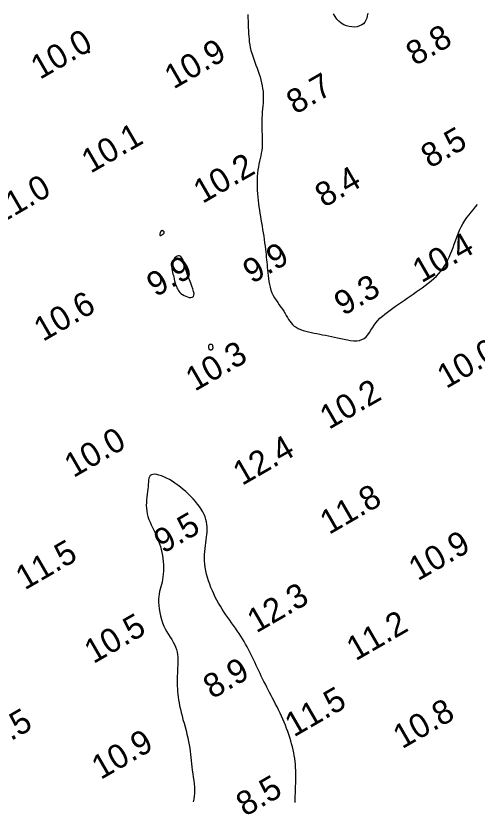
# Model space of a CAD drawing. Extents: x 3024098 to 3056816, y 418252 to 509144.
# Drawn here: x 3038593.8 to 3038689.5, y 419372.3 to 419535.1 of the extents above; entities that cross this region are included whole.
import ezdxf

# ---------------------------------------------------------------- set-up
doc = ezdxf.new("R2010")
doc.units = 0
doc.layers.add('V-CHAN-CONT-EL10', color=7, linetype='Continuous')
doc.layers.add('V-TOPO-SOUN-0911', color=7, linetype='Continuous')

msp = doc.modelspace()

# ---------------------------------------------------------------- linework, layer by layer
at = {"layer": 'V-CHAN-CONT-EL10'}
for points in [[(3038641.91, 419535.36), (3038641.94, 419534.68), (3038641.97, 419534.01), (3038642, 419533.34), (3038642.02, 419532.69), (3038642.05, 419532.06), (3038642.08, 419531.45), (3038642.12, 419530.85), (3038642.17, 419530.26), (3038642.23, 419529.68), (3038642.32, 419529.1), (3038642.43, 419528.52), (3038642.57, 419527.93), (3038642.74, 419527.33), (3038642.93, 419526.73), (3038643.15, 419526.11), (3038643.38, 419525.5), (3038643.61, 419524.88), (3038643.85, 419524.26), (3038644.07, 419523.65), (3038644.28, 419523.03), (3038644.47, 419522.42), (3038644.64, 419521.81), (3038644.78, 419521.2), (3038644.9, 419520.6), (3038645, 419520), (3038645.07, 419519.4), (3038645.11, 419518.8), (3038645.13, 419518.2), (3038645.12, 419517.6), (3038645.09, 419517), (3038645.04, 419516.4), (3038644.99, 419515.78), (3038644.93, 419515.16), (3038644.88, 419514.53), (3038644.84, 419513.88), (3038644.81, 419513.22), (3038644.81, 419512.54), (3038644.83, 419511.85), (3038644.85, 419511.15), (3038644.88, 419510.45), (3038644.9, 419509.76), (3038644.92, 419509.09), (3038644.91, 419508.43), (3038644.87, 419507.79), (3038644.81, 419507.19), (3038644.72, 419506.6), (3038644.61, 419506.04), (3038644.48, 419505.47), (3038644.36, 419504.91), (3038644.23, 419504.33), (3038644.12, 419503.74), (3038644.02, 419503.11), (3038643.94, 419502.46), (3038643.89, 419501.77), (3038643.86, 419501.07), (3038643.85, 419500.35), (3038643.86, 419499.62), (3038643.89, 419498.89), (3038643.93, 419498.17), (3038643.98, 419497.46), (3038644.05, 419496.78), (3038644.13, 419496.1), (3038644.22, 419495.45), (3038644.32, 419494.79), (3038644.43, 419494.14), (3038644.53, 419493.49), (3038644.65, 419492.83), (3038644.76, 419492.15), (3038644.88, 419491.46), (3038644.99, 419490.76), (3038645.1, 419490.06), (3038645.21, 419489.36), (3038645.31, 419488.66), (3038645.4, 419487.99), (3038645.49, 419487.33), (3038645.57, 419486.71), (3038645.64, 419486.12), (3038645.7, 419485.56), (3038645.75, 419485.02), (3038645.8, 419484.49), (3038645.85, 419483.97), (3038645.9, 419483.44), (3038645.94, 419482.91), (3038645.99, 419482.36), (3038646.05, 419481.78), (3038646.11, 419481.19), (3038646.18, 419480.59), (3038646.28, 419479.98), (3038646.39, 419479.37), (3038646.54, 419478.77), (3038646.72, 419478.18), (3038646.93, 419477.62), (3038647.19, 419477.08), (3038647.48, 419476.56), (3038647.79, 419476.06), (3038648.12, 419475.58), (3038648.45, 419475.11), (3038648.78, 419474.66), (3038649.09, 419474.22), (3038649.39, 419473.78), (3038649.65, 419473.35), (3038649.89, 419472.92), (3038650.13, 419472.5), (3038650.37, 419472.1), (3038650.61, 419471.72), (3038650.88, 419471.36), (3038651.19, 419471.03), (3038651.54, 419470.73), (3038651.94, 419470.46), (3038652.39, 419470.22), (3038652.88, 419470.02), (3038653.41, 419469.83), (3038653.96, 419469.67), (3038654.53, 419469.52), (3038655.11, 419469.39), (3038655.69, 419469.27), (3038656.27, 419469.15), (3038656.86, 419469.03), (3038657.44, 419468.92), (3038658.03, 419468.8), (3038658.63, 419468.68), (3038659.25, 419468.56), (3038659.88, 419468.43), (3038660.53, 419468.28), (3038661.2, 419468.13), (3038661.88, 419467.98), (3038662.57, 419467.85), (3038663.24, 419467.74), (3038663.89, 419467.68), (3038664.51, 419467.68), (3038665.09, 419467.75), (3038665.6, 419467.91), (3038666.05, 419468.16), (3038666.45, 419468.49), (3038666.81, 419468.9), (3038667.14, 419469.36), (3038667.46, 419469.85), (3038667.79, 419470.36), (3038668.12, 419470.88), (3038668.49, 419471.39), (3038668.9, 419471.88), (3038669.34, 419472.34), (3038669.83, 419472.78), (3038670.34, 419473.21), (3038670.87, 419473.63), (3038671.43, 419474.04), (3038672, 419474.44), (3038672.59, 419474.84), (3038673.19, 419475.25), (3038673.79, 419475.66), (3038674.39, 419476.07), (3038675, 419476.49), (3038675.62, 419476.92), (3038676.24, 419477.35), (3038676.86, 419477.79), (3038677.48, 419478.23), (3038678.11, 419478.68), (3038678.73, 419479.15), (3038679.34, 419479.62), (3038679.93, 419480.1), (3038680.5, 419480.59), (3038681.04, 419481.1), (3038681.54, 419481.61), (3038682, 419482.15), (3038682.41, 419482.69), (3038682.79, 419483.26), (3038683.12, 419483.84), (3038683.43, 419484.43), (3038683.71, 419485.05), (3038683.98, 419485.68), (3038684.24, 419486.34), (3038684.49, 419487.02), (3038684.74, 419487.72), (3038685, 419488.43), (3038685.27, 419489.16), (3038685.56, 419489.88), (3038685.86, 419490.59), (3038686.19, 419491.29), (3038686.55, 419491.97), (3038686.94, 419492.61), (3038687.36, 419493.22), (3038687.81, 419493.8), (3038688.26, 419494.35), (3038688.72, 419494.9), (3038689.15, 419495.43), (3038689.56, 419495.96)], [(3038666.79, 419535.65), (3038666.71, 419535.12), (3038666.59, 419534.64), (3038666.42, 419534.2), (3038666.19, 419533.81), (3038665.9, 419533.48), (3038665.54, 419533.21), (3038665.1, 419533), (3038664.61, 419532.86), (3038664.08, 419532.79), (3038663.51, 419532.8), (3038662.94, 419532.88), (3038662.37, 419533.04), (3038661.81, 419533.27), (3038661.3, 419533.58), (3038660.83, 419533.97), (3038660.41, 419534.43), (3038660.03, 419534.96), (3038659.68, 419535.53)], [(3038651.73, 419371.84), (3038651.74, 419372.5), (3038651.76, 419373.17), (3038651.78, 419373.83), (3038651.81, 419374.5), (3038651.83, 419375.17), (3038651.85, 419375.83), (3038651.87, 419376.5), (3038651.88, 419377.15), (3038651.88, 419377.8), (3038651.87, 419378.45), (3038651.83, 419379.08), (3038651.79, 419379.7), (3038651.73, 419380.32), (3038651.65, 419380.94), (3038651.55, 419381.55), (3038651.44, 419382.16), (3038651.31, 419382.78), (3038651.17, 419383.4), (3038651.01, 419384.02), (3038650.83, 419384.66), (3038650.64, 419385.29), (3038650.43, 419385.93), (3038650.21, 419386.58), (3038649.97, 419387.22), (3038649.72, 419387.86), (3038649.46, 419388.5), (3038649.18, 419389.14), (3038648.89, 419389.77), (3038648.6, 419390.4), (3038648.3, 419391.03), (3038647.99, 419391.65), (3038647.68, 419392.26), (3038647.37, 419392.87), (3038647.06, 419393.47), (3038646.75, 419394.06), (3038646.45, 419394.65), (3038646.15, 419395.23), (3038645.85, 419395.8), (3038645.56, 419396.37), (3038645.27, 419396.93), (3038645, 419397.5), (3038644.72, 419398.06), (3038644.46, 419398.61), (3038644.2, 419399.17), (3038643.94, 419399.73), (3038643.68, 419400.28), (3038643.43, 419400.84), (3038643.17, 419401.39), (3038642.9, 419401.94), (3038642.64, 419402.5), (3038642.36, 419403.05), (3038642.07, 419403.6), (3038641.77, 419404.15), (3038641.47, 419404.7), (3038641.15, 419405.24), (3038640.82, 419405.79), (3038640.47, 419406.34), (3038640.11, 419406.89), (3038639.74, 419407.44), (3038639.36, 419407.99), (3038638.96, 419408.54), (3038638.56, 419409.1), (3038638.16, 419409.66), (3038637.76, 419410.23), (3038637.36, 419410.8), (3038636.97, 419411.39), (3038636.59, 419411.98), (3038636.22, 419412.59), (3038635.86, 419413.21), (3038635.51, 419413.83), (3038635.18, 419414.47), (3038634.87, 419415.12), (3038634.57, 419415.79), (3038634.28, 419416.46), (3038634.02, 419417.15), (3038633.78, 419417.84), (3038633.56, 419418.54), (3038633.37, 419419.24), (3038633.21, 419419.94), (3038633.09, 419420.64), (3038633, 419421.33), (3038632.94, 419422), (3038632.93, 419422.66), (3038632.94, 419423.31), (3038632.99, 419423.94), (3038633.06, 419424.56), (3038633.13, 419425.16), (3038633.22, 419425.75), (3038633.3, 419426.33), (3038633.38, 419426.89), (3038633.44, 419427.44), (3038633.48, 419427.97), (3038633.5, 419428.5), (3038633.49, 419429.02), (3038633.44, 419429.54), (3038633.36, 419430.06), (3038633.23, 419430.58), (3038633.06, 419431.1), (3038632.84, 419431.63), (3038632.56, 419432.16), (3038632.25, 419432.7), (3038631.89, 419433.24), (3038631.49, 419433.77), (3038631.06, 419434.3), (3038630.6, 419434.83), (3038630.11, 419435.35), (3038629.6, 419435.85), (3038629.07, 419436.35), (3038628.52, 419436.82), (3038627.96, 419437.28), (3038627.39, 419437.71), (3038626.81, 419438.12), (3038626.23, 419438.5), (3038625.65, 419438.84), (3038625.08, 419439.15), (3038624.52, 419439.42), (3038623.98, 419439.64), (3038623.47, 419439.8), (3038623.01, 419439.91), (3038622.58, 419439.96), (3038622.22, 419439.94), (3038621.92, 419439.84), (3038621.69, 419439.67), (3038621.53, 419439.43), (3038621.41, 419439.12), (3038621.34, 419438.76), (3038621.29, 419438.35), (3038621.25, 419437.89), (3038621.22, 419437.4), (3038621.18, 419436.89), (3038621.13, 419436.35), (3038621.06, 419435.8), (3038620.99, 419435.23), (3038620.93, 419434.66), (3038620.88, 419434.08), (3038620.86, 419433.49), (3038620.88, 419432.91), (3038620.94, 419432.32), (3038621.05, 419431.74), (3038621.21, 419431.17), (3038621.41, 419430.6), (3038621.64, 419430.03), (3038621.89, 419429.47), (3038622.15, 419428.91), (3038622.42, 419428.35), (3038622.68, 419427.79), (3038622.93, 419427.23), (3038623.17, 419426.67), (3038623.4, 419426.1), (3038623.6, 419425.53), (3038623.79, 419424.95), (3038623.96, 419424.35), (3038624.1, 419423.74), (3038624.21, 419423.12), (3038624.3, 419422.48), (3038624.37, 419421.83), (3038624.4, 419421.17), (3038624.42, 419420.52), (3038624.4, 419419.88), (3038624.37, 419419.25), (3038624.31, 419418.66), (3038624.22, 419418.09), (3038624.12, 419417.57), (3038624, 419417.07), (3038623.87, 419416.59), (3038623.75, 419416.11), (3038623.63, 419415.63), (3038623.53, 419415.13), (3038623.46, 419414.59), (3038623.42, 419414.01), (3038623.41, 419413.38), (3038623.45, 419412.71), (3038623.52, 419412.01), (3038623.64, 419411.28), (3038623.79, 419410.55), (3038623.98, 419409.83), (3038624.21, 419409.13), (3038624.48, 419408.46), (3038624.78, 419407.84), (3038625.11, 419407.25), (3038625.45, 419406.69), (3038625.79, 419406.16), (3038626.13, 419405.64), (3038626.44, 419405.13), (3038626.72, 419404.62), (3038626.95, 419404.11), (3038627.12, 419403.59), (3038627.25, 419403.06), (3038627.33, 419402.52), (3038627.37, 419401.97), (3038627.39, 419401.42), (3038627.39, 419400.86), (3038627.37, 419400.31), (3038627.34, 419399.76), (3038627.32, 419399.21), (3038627.3, 419398.67), (3038627.28, 419398.12), (3038627.27, 419397.58), (3038627.26, 419397.04), (3038627.26, 419396.49), (3038627.28, 419395.95), (3038627.3, 419395.4), (3038627.34, 419394.84), (3038627.39, 419394.28), (3038627.46, 419393.7), (3038627.55, 419393.11), (3038627.65, 419392.5), (3038627.77, 419391.87), (3038627.92, 419391.21), (3038628.08, 419390.52), (3038628.27, 419389.8), (3038628.47, 419389.06), (3038628.68, 419388.29), (3038628.89, 419387.52), (3038629.1, 419386.74), (3038629.3, 419385.98), (3038629.48, 419385.22), (3038629.64, 419384.49), (3038629.77, 419383.79), (3038629.87, 419383.11), (3038629.95, 419382.45), (3038630.02, 419381.8), (3038630.08, 419381.16), (3038630.15, 419380.52), (3038630.21, 419379.86), (3038630.3, 419379.2), (3038630.39, 419378.51), (3038630.5, 419377.81), (3038630.61, 419377.11), (3038630.71, 419376.4), (3038630.79, 419375.71), (3038630.85, 419375.02), (3038630.88, 419374.36), (3038630.86, 419373.72), (3038630.8, 419373.12), (3038630.69, 419372.54), (3038630.57, 419372)]]:
    msp.add_lwpolyline(points, dxfattribs=at)
for points in [[(3038608.96, 419527.5), (3038608.98, 419527.51), (3038609.01, 419527.52), (3038609.03, 419527.53), (3038609.06, 419527.54), (3038609.08, 419527.56), (3038609.09, 419527.57), (3038609.1, 419527.59), (3038609.11, 419527.6), (3038609.1, 419527.62), (3038609.1, 419527.63), (3038609.09, 419527.65), (3038609.07, 419527.66), (3038609.06, 419527.67), (3038609.04, 419527.67), (3038609.02, 419527.68), (3038609, 419527.69), (3038608.98, 419527.69), (3038608.97, 419527.7), (3038608.95, 419527.7), (3038608.93, 419527.7), (3038608.92, 419527.7), (3038608.9, 419527.7), (3038608.88, 419527.7), (3038608.87, 419527.7), (3038608.86, 419527.7), (3038608.84, 419527.7), (3038608.83, 419527.69), (3038608.82, 419527.69), (3038608.81, 419527.68), (3038608.81, 419527.68), (3038608.8, 419527.67), (3038608.8, 419527.66), (3038608.8, 419527.65), (3038608.8, 419527.64), (3038608.8, 419527.63), (3038608.8, 419527.62), (3038608.8, 419527.6), (3038608.81, 419527.59), (3038608.82, 419527.58), (3038608.83, 419527.56), (3038608.83, 419527.55), (3038608.85, 419527.54), (3038608.86, 419527.52), (3038608.87, 419527.51), (3038608.89, 419527.51), (3038608.91, 419527.5), (3038608.93, 419527.5)], [(3038623.7, 419489.89), (3038623.69, 419489.8), (3038623.68, 419489.72), (3038623.68, 419489.65), (3038623.69, 419489.59), (3038623.72, 419489.54), (3038623.76, 419489.51), (3038623.82, 419489.51), (3038623.9, 419489.53), (3038624, 419489.57), (3038624.1, 419489.62), (3038624.21, 419489.7), (3038624.32, 419489.78), (3038624.41, 419489.86), (3038624.49, 419489.95), (3038624.55, 419490.03), (3038624.58, 419490.11), (3038624.59, 419490.17), (3038624.58, 419490.23), (3038624.56, 419490.29), (3038624.52, 419490.34), (3038624.47, 419490.38), (3038624.41, 419490.41), (3038624.35, 419490.44), (3038624.3, 419490.47), (3038624.24, 419490.49), (3038624.19, 419490.51), (3038624.14, 419490.52), (3038624.09, 419490.52), (3038624.04, 419490.51), (3038624, 419490.49), (3038623.95, 419490.47), (3038623.91, 419490.43), (3038623.88, 419490.39), (3038623.85, 419490.34), (3038623.81, 419490.28), (3038623.79, 419490.21), (3038623.76, 419490.14), (3038623.74, 419490.06), (3038623.72, 419489.97)], [(3038630.76, 419477.45), (3038630.68, 419477.89), (3038630.53, 419478.42), (3038630.33, 419479), (3038630.09, 419479.62), (3038629.83, 419480.28), (3038629.57, 419480.94), (3038629.33, 419481.59), (3038629.12, 419482.23), (3038628.94, 419482.82), (3038628.78, 419483.38), (3038628.63, 419483.88), (3038628.49, 419484.32), (3038628.34, 419484.69), (3038628.17, 419484.97), (3038627.99, 419485.17), (3038627.77, 419485.27), (3038627.53, 419485.28), (3038627.29, 419485.2), (3038627.04, 419485.06), (3038626.81, 419484.86), (3038626.59, 419484.61), (3038626.41, 419484.32), (3038626.28, 419484), (3038626.19, 419483.66), (3038626.15, 419483.31), (3038626.15, 419482.95), (3038626.19, 419482.58), (3038626.24, 419482.22), (3038626.31, 419481.86), (3038626.39, 419481.52), (3038626.47, 419481.2), (3038626.54, 419480.9), (3038626.61, 419480.62), (3038626.67, 419480.36), (3038626.73, 419480.11), (3038626.8, 419479.87), (3038626.86, 419479.63), (3038626.93, 419479.4), (3038627.01, 419479.16), (3038627.09, 419478.92), (3038627.19, 419478.68), (3038627.3, 419478.43), (3038627.44, 419478.19), (3038627.61, 419477.95), (3038627.81, 419477.71), (3038628.05, 419477.49), (3038628.34, 419477.27), (3038628.68, 419477.08), (3038629.04, 419476.9), (3038629.42, 419476.77), (3038629.78, 419476.68), (3038630.12, 419476.66), (3038630.4, 419476.72), (3038630.62, 419476.86), (3038630.74, 419477.1)], [(3038634.07, 419465.82), (3038634.12, 419465.81), (3038634.18, 419465.81), (3038634.23, 419465.8), (3038634.29, 419465.8), (3038634.35, 419465.81), (3038634.41, 419465.81), (3038634.46, 419465.83), (3038634.5, 419465.84), (3038634.55, 419465.86), (3038634.58, 419465.89), (3038634.62, 419465.92), (3038634.64, 419465.96), (3038634.66, 419466), (3038634.68, 419466.05), (3038634.69, 419466.1), (3038634.7, 419466.17), (3038634.7, 419466.23), (3038634.7, 419466.3), (3038634.7, 419466.37), (3038634.69, 419466.44), (3038634.69, 419466.5), (3038634.68, 419466.57), (3038634.66, 419466.62), (3038634.65, 419466.67), (3038634.64, 419466.71), (3038634.62, 419466.75), (3038634.6, 419466.78), (3038634.58, 419466.81), (3038634.55, 419466.83), (3038634.51, 419466.85), (3038634.47, 419466.86), (3038634.42, 419466.87), (3038634.37, 419466.88), (3038634.31, 419466.89), (3038634.25, 419466.89), (3038634.19, 419466.89), (3038634.13, 419466.89), (3038634.07, 419466.88), (3038634.02, 419466.87), (3038633.97, 419466.86), (3038633.93, 419466.84), (3038633.89, 419466.81), (3038633.86, 419466.78), (3038633.84, 419466.74), (3038633.81, 419466.7), (3038633.8, 419466.65), (3038633.79, 419466.6), (3038633.78, 419466.53), (3038633.78, 419466.46), (3038633.77, 419466.39), (3038633.78, 419466.32), (3038633.78, 419466.24), (3038633.79, 419466.17), (3038633.8, 419466.11), (3038633.81, 419466.05), (3038633.83, 419466), (3038633.85, 419465.96), (3038633.86, 419465.92), (3038633.89, 419465.9), (3038633.91, 419465.88), (3038633.94, 419465.86), (3038633.98, 419465.84), (3038634.02, 419465.83)]]:
    msp.add_lwpolyline(points, close=True, dxfattribs=at)

# ---------------------------------------------------------------- texts
at = {"layer": 'V-TOPO-SOUN-0911'}
for s, p in [('8.8', (3038676.62, 419524.62)), ('10.0 ', (3038598.78, 419521.79)), ('10.9 ', (3038626.52, 419519.79)), ('8.7', (3038651.81, 419514.55)), ('10.1 ', (3038609.31, 419502.32)), ('8.5', (3038679.72, 419503.36)), ('10.2 ', (3038632.52, 419496.04)), ('8.4', (3038657.75, 419495.22)), ('11.0 ', (3038590.18, 419491.61)), ('10.4 ', (3038677.96, 419479.57)), ('9.9', (3038642.79, 419479.41)), ('9.9', (3038622.81, 419476.65)), ('9.3', (3038661.72, 419472.75)), ('10.6 ', (3038599.42, 419467.4)), ('10.0 ', (3038683.07, 419457.62)), ('10.3 ', (3038630.92, 419457.06)), ('10.2 ', (3038658.74, 419449.15)), ('10.0 ', (3038605.74, 419439.14)), ('12.4 ', (3038640.73, 419437.51)), ('11.8 ', (3038658.77, 419427.34)), ('9.5', (3038624.34, 419423.4)), ('10.9 ', (3038677.18, 419417.72)), ('11.5 ', (3038595.64, 419415.82)), ('12.3 ', (3038643.68, 419406.9)), ('10.5 ', (3038609.88, 419400.53)), ('11.2 ', (3038664.28, 419401.12)), ('8.9', (3038634.56, 419393.22)), ('11.5 ', (3038651.48, 419385.31)), ('10.8 ', (3038673.93, 419382.85)), ('10.5 ', (3038586.32, 419380.81)), ('10.9 ', (3038611.4, 419376.48)), ('8.5', (3038641.37, 419368.81))]:
    msp.add_text(s, height=5, rotation=30, dxfattribs=at).set_placement(p)

doc.saveas('drawing.dxf')
